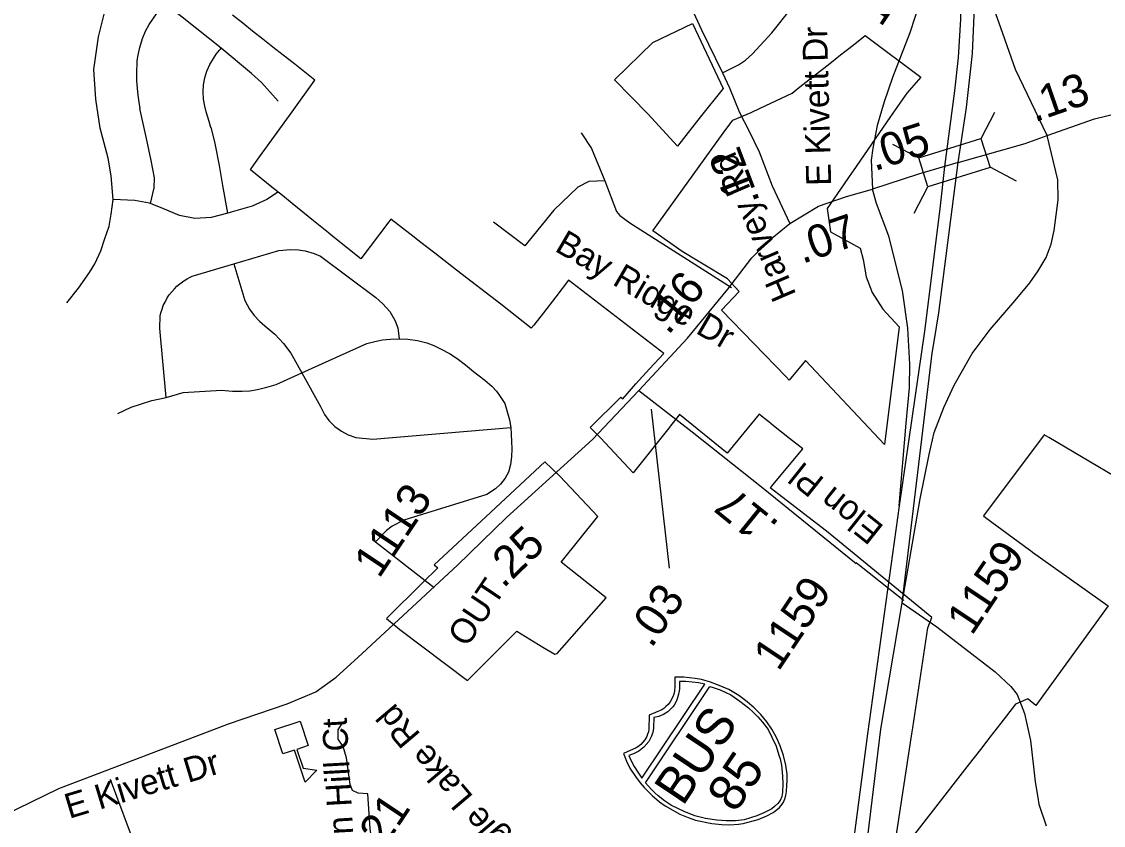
# Model space of a CAD drawing. Extents: x 1715610 to 1720914, y 798298 to 802505.
# Drawn here: x 1715843.1 to 1715932.8, y 799705.3 to 799772 of the extents above; entities that cross this region are included whole.
import ezdxf

# ---------------------------------------------------------------- set-up
doc = ezdxf.new("R2010")
doc.units = 0
doc.layers.add('Default', color=7, linetype='Continuous')

msp = doc.modelspace()

# ---------------------------------------------------------------- linework, layer by layer
at = {"layer": 'Default'}
for p, q in [((1715922.653, 799762.253), (1715923.793, 799764.434)), ((1715915.323, 799761.792), (1715917.505, 799760.651)), ((1715923.389, 799759.904), (1715925.571, 799758.764)), ((1715917.118, 799756.067), (1715918.258, 799758.248)), ((1715895.308, 799739.832), (1715896.801, 799726.656)), ((1715912.301, 799727.126), (1715912.575, 799726.908)), ((1715912.575, 799726.908), (1715915.122, 799724.873)), ((1715915.122, 799724.873), (1715916.162, 799724.046)), ((1715850.485, 799709.163), (1715852.866, 799702.727))]:
    msp.add_line(p, q, dxfattribs=at)
for points in [[(1715916.931, 799795.971), (1715918.231, 799790.214), (1715918.601, 799787.359), (1715918.855, 799784.198), (1715918.85, 799781.536), (1715918.62, 799778.802), (1715918.185, 799776.072), (1715917.579, 799773.575), (1715916.755, 799771.017), (1715915.322, 799767.326), (1715914.615, 799765.296), (1715914.045, 799763.338), (1715913.673, 799761.455), (1715913.548, 799760.472), (1715913.653, 799758.062)], [(1715916.931, 799795.971), (1715918.218, 799792.643), (1715919.104, 799789.694), (1715919.808, 799786.664), (1715920.315, 799783.813), (1715920.689, 799780.429), (1715920.872, 799777.682), (1715920.888, 799775.907), (1715920.949, 799772.149), (1715920.747, 799768.98), (1715920.454, 799766.229), (1715919.623, 799759.945)], [(1715901.218, 799767.705), (1715902.563, 799768.366), (1715903.142, 799768.759), (1715903.705, 799769.28), (1715905.315, 799771.027), (1715908.232, 799774.726), (1715912.149, 799779.787), (1715917.636, 799786.799)], [(1715928.127, 799762.517), (1715925.502, 799767.976), (1715924.286, 799771.426), (1715923.505, 799773.667), (1715922.518, 799778.962), (1715922.026, 799782.342), (1715921.227, 799785.75)], [(1715896.498, 799777.978), (1715897.86, 799774.844), (1715899.478, 799771.274), (1715901.218, 799767.705)], [(1715850.734, 799757.218), (1715850.559, 799759.171), (1715850.308, 799760.644), (1715849.649, 799763.11), (1715849.277, 799765.522), (1715849.136, 799767.988), (1715849.51, 799770.692), (1715850.115, 799773.137), (1715850.84, 799774.885), (1715851.549, 799776.047)], [(1715920.77, 799760.288), (1715921.448, 799764.84), (1715921.947, 799769.304), (1715922.133, 799773.741), (1715922.018, 799775.69)], [(1715852.97, 799764.755), (1715852.87, 799765.283), (1715852.795, 799765.87), (1715852.734, 799766.447), (1715852.7, 799767.052), (1715852.686, 799767.667), (1715852.693, 799767.986), (1715852.705, 799768.311), (1715852.726, 799768.683), (1715852.78, 799769.059), (1715852.925, 799769.82), (1715853.157, 799770.567), (1715853.402, 799771.149), (1715853.706, 799771.718), (1715854.068, 799772.234), (1715854.331, 799772.608), (1715854.933, 799773.497)], [(1715859.683, 799769.749), (1715856.435, 799772.315), (1715854.933, 799773.497)], [(1715888.474, 799750.521), (1715887.419, 799749.153), (1715886.391, 799747.823), (1715885.589, 799746.783), (1715885.383, 799746.531), (1715882.86, 799748.52), (1715879.195, 799751.347), (1715877.381, 799752.757), (1715876.124, 799753.736), (1715875.677, 799754.084), (1715873.744, 799755.587), (1715873.564, 799755.348), (1715871.264, 799752.281), (1715868.807, 799754.263), (1715868.567, 799754.456), (1715867.334, 799755.451), (1715865.562, 799756.879), (1715864.755, 799757.531), (1715863.876, 799758.24), (1715862.095, 799759.678), (1715862.196, 799759.819), (1715862.86, 799760.742), (1715865.553, 799764.482), (1715867.439, 799767.103), (1715866.478, 799767.864), (1715865.64, 799768.526), (1715864.81, 799769.18), (1715863.969, 799769.844), (1715863.128, 799770.508), (1715862.288, 799771.172), (1715861.464, 799771.825), (1715860.625, 799772.485)], [(1715888.474, 799750.521), (1715887.419, 799749.153), (1715886.391, 799747.823), (1715885.589, 799746.783), (1715885.383, 799746.531), (1715882.86, 799748.52), (1715879.195, 799751.347), (1715877.381, 799752.757), (1715876.124, 799753.736), (1715875.677, 799754.084), (1715873.744, 799755.587), (1715873.564, 799755.348), (1715871.264, 799752.281), (1715868.807, 799754.263), (1715868.567, 799754.456), (1715867.334, 799755.451), (1715865.562, 799756.879), (1715864.755, 799757.531), (1715863.876, 799758.24), (1715862.095, 799759.678), (1715862.196, 799759.819), (1715862.86, 799760.742), (1715865.553, 799764.482), (1715867.439, 799767.103), (1715866.478, 799767.864), (1715865.64, 799768.526), (1715864.81, 799769.18), (1715863.969, 799769.844), (1715863.128, 799770.508), (1715862.288, 799771.172), (1715861.464, 799771.825), (1715860.625, 799772.485)], [(1715898.752, 799771.784), (1715901.269, 799766.415), (1715899.381, 799764.031), (1715897.491, 799761.642), (1715897.481, 799761.655), (1715895.063, 799764.278), (1715892.286, 799767.131), (1715895.465, 799770.215), (1715898.752, 799771.784)], [(1715898.752, 799771.784), (1715901.269, 799766.415), (1715899.381, 799764.031), (1715897.491, 799761.642), (1715897.481, 799761.655), (1715895.063, 799764.278), (1715892.286, 799767.131), (1715895.465, 799770.215), (1715898.752, 799771.784)], [(1715913.158, 799770.733), (1715917.664, 799767.353), (1715916.511, 799766.012), (1715915.155, 799764.08), (1715911.994, 799759.505), (1715911.977, 799759.481), (1715911.675, 799759.045), (1715911.302, 799758.502), (1715909.89, 799756.461), (1715910.182, 799754.538), (1715910.485, 799754.368), (1715912.634, 799753.165), (1715912.874, 799752.229), (1715912.983, 799751.597), (1715913.123, 799750.787), (1715913.629, 799749.499), (1715914.503, 799748.119), (1715915.871, 799746.654), (1715914.645, 799736.907), (1715908.094, 799743.853), (1715906.763, 799742.245), (1715906.499, 799742.516), (1715901.135, 799748.034), (1715902.6, 799749.585), (1715901.652, 799750.622), (1715899.612, 799751.847), (1715899.21, 799752.087), (1715897.874, 799752.889), (1715895.449, 799754.607), (1715901.269, 799762.702), (1715902.079, 799763.792), (1715903.604, 799764.427), (1715904.336, 799764.772), (1715906.991, 799766.027), (1715907.499, 799766.426), (1715908.524, 799767.232), (1715910.123, 799768.491), (1715911.016, 799769.195), (1715912.054, 799770.012), (1715913.06, 799770.805), (1715913.129, 799770.752), (1715913.158, 799770.733)], [(1715913.158, 799770.733), (1715917.664, 799767.353), (1715916.511, 799766.012), (1715915.155, 799764.08), (1715911.994, 799759.505), (1715911.977, 799759.481), (1715911.675, 799759.045), (1715911.302, 799758.502), (1715909.89, 799756.461), (1715910.182, 799754.538), (1715910.485, 799754.368), (1715912.634, 799753.165), (1715912.874, 799752.229), (1715912.983, 799751.597), (1715913.123, 799750.787), (1715913.629, 799749.499), (1715914.503, 799748.119), (1715915.871, 799746.654), (1715914.645, 799736.907), (1715908.094, 799743.853), (1715906.763, 799742.245), (1715906.499, 799742.516), (1715901.135, 799748.034), (1715902.6, 799749.585), (1715901.652, 799750.622), (1715899.612, 799751.847), (1715899.21, 799752.087), (1715897.874, 799752.889), (1715895.449, 799754.607), (1715901.269, 799762.702), (1715902.079, 799763.792), (1715903.604, 799764.427), (1715904.336, 799764.772), (1715906.991, 799766.027), (1715907.499, 799766.426), (1715908.524, 799767.232), (1715910.123, 799768.491), (1715911.016, 799769.195), (1715912.054, 799770.012), (1715913.06, 799770.805), (1715913.129, 799770.752), (1715913.158, 799770.733)], [(1715858.815, 799763.185), (1715858.681, 799763.661), (1715858.446, 799764.462), (1715858.311, 799764.946), (1715858.21, 799765.536), (1715858.184, 799766.123), (1715858.213, 799766.722), (1715858.328, 799767.303), (1715858.495, 799767.858), (1715858.734, 799768.392), (1715859.033, 799768.898), (1715859.273, 799769.248), (1715859.539, 799769.584), (1715859.614, 799769.664), (1715859.683, 799769.749)], [(1715864.413, 799765.36), (1715863.034, 799766.914), (1715862.188, 799767.64), (1715859.683, 799769.749)], [(1715901.218, 799767.705), (1715901.81, 799766.465), (1715902.639, 799764.429), (1715903.408, 799762.934), (1715904.259, 799761.151), (1715905.332, 799758.33), (1715906.801, 799755.214)], [(1715853.816, 799756.867), (1715854.122, 799758.186), (1715854.147, 799758.994), (1715853.881, 799760.444), (1715853.484, 799762.261), (1715852.95, 799764.748)], [(1715928.127, 799762.517), (1715932.061, 799763.882), (1715935.353, 799764.685)], [(1715860.223, 799756.082), (1715859.816, 799758.367), (1715859.549, 799760.021), (1715859.188, 799761.846), (1715858.859, 799763.198)], [(1715889.518, 799762.729), (1715890.383, 799761.433), (1715891.469, 799758.75)], [(1715916.13, 799723.773), (1715917.613, 799732.384), (1715918.357, 799736.062), (1715918.777, 799737.884), (1715919.573, 799739.957), (1715920.429, 799741.813), (1715921.915, 799744.431), (1715923.401, 799746.429), (1715925.487, 799748.838), (1715926.705, 799750.304), (1715927.396, 799751.292), (1715928.047, 799752.397), (1715928.465, 799753.509), (1715928.72, 799754.642), (1715929.059, 799757.184), (1715929.014, 799758.843), (1715928.127, 799762.517)], [(1715920.77, 799760.288), (1715926.323, 799761.858), (1715928.127, 799762.517)], [(1715919.623, 799759.945), (1715917.478, 799759.308), (1715913.653, 799758.062)], [(1715919.623, 799759.945), (1715919.234, 799756.444), (1715917.98, 799746.295), (1715915.871, 799731.817)], [(1715916.13, 799723.773), (1715918.602, 799744.478), (1715918.781, 799745.45), (1715919.152, 799747.802), (1715920.77, 799760.288)], [(1715920.77, 799760.288), (1715919.623, 799759.945)], [(1715891.469, 799758.75), (1715890.15, 799758.707), (1715889.245, 799758.226), (1715887.246, 799756.316), (1715884.84, 799753.372), (1715882.253, 799755.323)], [(1715891.469, 799758.75), (1715892.449, 799756.219), (1715892.727, 799755.889), (1715893.545, 799755.273), (1715901.983, 799749.907)], [(1715906.801, 799755.214), (1715909.179, 799756.643), (1715911.495, 799757.448), (1715913.653, 799758.062)], [(1715915.871, 799731.817), (1715916.451, 799738.656), (1715916.722, 799741.584), (1715916.746, 799743.567), (1715916.581, 799746.551), (1715916.157, 799749.678), (1715915.011, 799754.162), (1715913.992, 799756.887), (1715913.653, 799758.062)], [(1715846.884, 799748.653), (1715847.862, 799749.869), (1715848.777, 799751.151), (1715849.214, 799751.889), (1715849.692, 799752.943), (1715850.001, 799753.897), (1715850.391, 799755.01), (1715850.571, 799755.99), (1715850.734, 799757.218)], [(1715853.816, 799756.867), (1715853.749, 799756.898), (1715852.526, 799757.125), (1715850.734, 799757.218)], [(1715864.334, 799757.78), (1715863.468, 799757.195), (1715862.251, 799756.668), (1715860.5, 799756.158), (1715860.223, 799756.082)], [(1715860.223, 799756.082), (1715858.858, 799755.704), (1715857.495, 799755.621), (1715856.229, 799755.883), (1715854.837, 799756.471), (1715853.816, 799756.867)], [(1715894.283, 799741.379), (1715898.339, 799745.714), (1715901.66, 799749.762), (1715903.649, 799752.363), (1715905.31, 799754.005), (1715906.801, 799755.214)], [(1715860.725, 799751.866), (1715864.464, 799752.975), (1715865.416, 799753.074), (1715866.084, 799753.046), (1715866.647, 799752.957), (1715867.386, 799752.744), (1715867.912, 799752.516), (1715872.485, 799749.092), (1715873.084, 799748.56), (1715873.651, 799747.932), (1715874.084, 799747.204), (1715874.312, 799746.57), (1715874.431, 799745.65)], [(1715855.122, 799740.803), (1715854.595, 799746.514), (1715854.63, 799747.564), (1715854.685, 799747.808), (1715854.778, 799748.11), (1715854.882, 799748.413), (1715855.026, 799748.699), (1715855.209, 799749.045), (1715855.381, 799749.312), (1715855.58, 799749.565), (1715855.797, 799749.799), (1715856.017, 799750.022), (1715856.262, 799750.227), (1715856.573, 799750.467), (1715856.85, 799750.632), (1715857.06, 799750.74), (1715857.273, 799750.843), (1715860.725, 799751.866)], [(1715860.725, 799751.866), (1715861.636, 799748.835), (1715862.028, 799748.108), (1715862.418, 799747.579), (1715862.845, 799747.12), (1715863.307, 799746.735), (1715864.118, 799746.055), (1715864.847, 799745.267), (1715865.439, 799744.477), (1715866.355, 799742.827)], [(1715915.301, 799702.212), (1715916.919, 799712.92), (1715916.993, 799713.404), (1715918.249, 799721.71), (1715918.583, 799722.569), (1715909.858, 799729.728), (1715906.143, 799732.567), (1715905.288, 799733.221), (1715905.18, 799733.304), (1715905.285, 799733.429), (1715907.871, 799736.547), (1715906.782, 799737.41), (1715905.461, 799738.455), (1715905.064, 799738.769), (1715904.602, 799739.134), (1715904.267, 799739.401), (1715904.133, 799739.235), (1715901.623, 799736.179), (1715897.654, 799739.381), (1715896.922, 799738.442), (1715896.891, 799738.403), (1715893.81, 799734.56), (1715891.114, 799737.444), (1715890.267, 799738.322), (1715892.806, 799740.827), (1715892.975, 799740.688), (1715894.038, 799741.942), (1715895.187, 799743.165), (1715896.357, 799744.447), (1715888.474, 799750.521)], [(1715915.301, 799702.212), (1715916.919, 799712.92), (1715916.993, 799713.404), (1715918.249, 799721.71), (1715918.583, 799722.569), (1715909.858, 799729.728), (1715906.143, 799732.567), (1715905.288, 799733.221), (1715905.18, 799733.304), (1715905.285, 799733.429), (1715907.871, 799736.547), (1715906.782, 799737.41), (1715905.461, 799738.455), (1715905.064, 799738.769), (1715904.602, 799739.134), (1715904.267, 799739.401), (1715904.133, 799739.235), (1715901.623, 799736.179), (1715897.654, 799739.381), (1715896.922, 799738.442), (1715896.891, 799738.403), (1715893.81, 799734.56), (1715891.114, 799737.444), (1715890.267, 799738.322), (1715892.806, 799740.827), (1715892.975, 799740.688), (1715894.038, 799741.942), (1715895.187, 799743.165), (1715896.357, 799744.447), (1715888.474, 799750.521)], [(1715866.355, 799742.827), (1715871.752, 799745.28), (1715872.422, 799745.45), (1715873.055, 799745.563), (1715873.702, 799745.637), (1715874.431, 799745.65)], [(1715874.431, 799745.65), (1715875.146, 799745.619), (1715875.943, 799745.527), (1715876.732, 799745.34), (1715877.315, 799745.094), (1715877.868, 799744.842), (1715878.654, 799744.426), (1715879.338, 799743.949), (1715879.924, 799743.501), (1715880.604, 799742.948), (1715881.523, 799742.238), (1715882.105, 799741.731), (1715882.488, 799741.317), (1715882.813, 799740.871), (1715883.182, 799740.31), (1715883.418, 799739.527), (1715883.583, 799738.942), (1715883.691, 799738.32)], [(1715855.122, 799740.803), (1715856.525, 799741.199), (1715859.708, 799741.397), (1715860.627, 799741.312), (1715861.42, 799741.308), (1715862.059, 799741.361), (1715862.7, 799741.463), (1715863.47, 799741.641), (1715864.233, 799741.886), (1715866.355, 799742.827)], [(1715866.355, 799742.827), (1715867.904, 799740.053), (1715868.248, 799739.378), (1715868.608, 799738.889), (1715869.097, 799738.398), (1715869.65, 799737.992), (1715870.192, 799737.704), (1715870.833, 799737.481), (1715872.25, 799737.351), (1715883.691, 799738.32)], [(1715831.511, 799700.228), (1715832.343, 799700.997), (1715833.678, 799702.12), (1715835.827, 799703.332), (1715846.225, 799708.386), (1715860.298, 799713.746), (1715865.134, 799715.396), (1715867.525, 799716.402), (1715869.207, 799717.624), (1715871.018, 799719.248), (1715879.252, 799726.887), (1715883.318, 799730.856), (1715890.439, 799737.318), (1715894.283, 799741.379)], [(1715894.283, 799741.379), (1715898.714, 799737.954), (1715904.46, 799733.397), (1715912.313, 799727.031)], [(1715851.121, 799739.476), (1715852.222, 799739.983), (1715853.922, 799740.543), (1715855.122, 799740.803)], [(1715883.691, 799738.32), (1715883.722, 799737.763), (1715883.77, 799736.543), (1715883.748, 799735.884), (1715883.664, 799735.233), (1715883.503, 799734.612), (1715883.226, 799734.117), (1715882.825, 799733.62), (1715882.417, 799733.225), (1715881.698, 799732.758), (1715874.83, 799730.635), (1715873.863, 799730.143), (1715873.37, 799729.767), (1715872.479, 799728.845), (1715877.334, 799725.046)], [(1715937.144, 799732.239), (1715928.264, 799737.476), (1715927.896, 799737.693), (1715922.849, 799730.974), (1715923.016, 799730.85), (1715926.664, 799728.176), (1715926.718, 799728.137), (1715926.929, 799727.986), (1715933.188, 799723.524), (1715927.183, 799715.276), (1715926.567, 799715.78), (1715926.53, 799715.811), (1715925.514, 799715.375), (1715924.297, 799713.808), (1715923.393, 799712.64), (1715923.126, 799712.298), (1715922.605, 799711.627), (1715921.671, 799710.423), (1715915.324, 799702.242)], [(1715937.144, 799732.239), (1715928.264, 799737.476), (1715927.896, 799737.693), (1715922.849, 799730.974), (1715923.016, 799730.85), (1715926.664, 799728.176), (1715926.718, 799728.137), (1715926.929, 799727.986), (1715933.188, 799723.524), (1715927.183, 799715.276), (1715926.567, 799715.78), (1715926.53, 799715.811), (1715925.514, 799715.375), (1715924.297, 799713.808), (1715923.393, 799712.64), (1715923.126, 799712.298), (1715922.605, 799711.627), (1715921.671, 799710.423), (1715915.324, 799702.242)], [(1715884.182, 799721.421), (1715886.338, 799720.09), (1715887.318, 799719.512), (1715887.516, 799719.572), (1715891.575, 799724.184), (1715887.858, 799727.143), (1715890.906, 799730.942), (1715887.754, 799734.266), (1715886.508, 799735.46), (1715881.623, 799730.913), (1715877.325, 799726.911), (1715877.644, 799726.664), (1715876.402, 799725.451), (1715873.38, 799722.488), (1715874.481, 799721.574), (1715880.081, 799717.332), (1715884.182, 799721.421)], [(1715884.182, 799721.421), (1715886.338, 799720.09), (1715887.318, 799719.512), (1715887.516, 799719.572), (1715891.575, 799724.184), (1715887.858, 799727.143), (1715890.906, 799730.942), (1715887.754, 799734.266), (1715886.508, 799735.46), (1715881.623, 799730.913), (1715877.325, 799726.911), (1715877.644, 799726.664), (1715876.402, 799725.451), (1715873.38, 799722.488), (1715874.481, 799721.574), (1715880.081, 799717.332), (1715884.182, 799721.421)], [(1715915.871, 799731.817), (1715913.254, 799712.929), (1715912.036, 799703.651), (1715910.722, 799692.585), (1715909.75, 799685.229), (1715908.492, 799673.762), (1715908.042, 799669.677), (1715907.922, 799666.669)], [(1715916.162, 799724.046), (1715916.267, 799723.964)], [(1715909.158, 799665.063), (1715909.158, 799668.282), (1715909.483, 799674.296), (1715910.261, 799679.353), (1715910.993, 799685.964), (1715911.722, 799691.706), (1715914.337, 799713.304), (1715916.13, 799723.773)], [(1715916.13, 799723.773), (1715918.993, 799721.79), (1715923.813, 799718.06), (1715925.135, 799716.85), (1715925.659, 799716.173), (1715926.255, 799714.605), (1715926.752, 799712.37), (1715926.993, 799710.168), (1715927.151, 799708.949), (1715927.369, 799707.637), (1715927.436, 799707.089), (1715928.05, 799705.287)], [(1715874.548, 799699.846), (1715874.539, 799699.851), (1715873.828, 799700.514), (1715873.058, 799701.549), (1715872.582, 799702.48), (1715872.259, 799703.488), (1715872.023, 799705.033), (1715871.827, 799707.931), (1715871.027, 799707.986), (1715870.559, 799708.224), (1715870.368, 799708.709), (1715870.068, 799710.928), (1715869.792, 799711.868), (1715869.364, 799712.472), (1715869.372, 799713.255), (1715869.776, 799713.897)]]:
    msp.add_lwpolyline(points, dxfattribs=at)
for points in [[(1715917.505, 799760.651), (1715922.649, 799762.264), (1715923.403, 799759.861), (1715918.258, 799758.248)], [(1715906.179, 799707.077), (1715906.277, 799707.259), (1715906.386, 799707.52), (1715906.463, 799707.793), (1715906.521, 799708.123), (1715906.564, 799708.639), (1715906.589, 799709.061), (1715906.589, 799709.568), (1715906.476, 799710.327), (1715906.295, 799711.129), (1715906.012, 799711.92), (1715905.709, 799712.601), (1715905.304, 799713.293), (1715904.908, 799713.909), (1715904.399, 799714.53), (1715903.865, 799715.071), (1715903.263, 799715.568), (1715902.577, 799716.09), (1715901.739, 799716.58), (1715900.822, 799716.991), (1715900.221, 799717.203), (1715899.474, 799717.414), (1715898.974, 799717.514), (1715898.027, 799717.602), (1715897.265, 799717.621), (1715897.282, 799716.897), (1715897.238, 799716.462), (1715897.195, 799716.207), (1715897.099, 799715.979), (1715896.896, 799715.578), (1715896.73, 799715.352), (1715896.536, 799715.169), (1715896.374, 799715.013), (1715896.201, 799714.913), (1715895.149, 799714.46), (1715895.13, 799713.313), (1715895.095, 799713.094), (1715895.016, 799712.898), (1715894.951, 799712.702), (1715894.782, 799712.419), (1715894.635, 799712.214), (1715894.453, 799712.026), (1715894.304, 799711.88), (1715894.085, 799711.751), (1715893.022, 799711.282), (1715893.273, 799710.651), (1715893.557, 799710.081), (1715894.02, 799709.369), (1715894.408, 799708.86), (1715894.739, 799708.46), (1715895.396, 799707.802), (1715896.005, 799707.282), (1715896.463, 799706.956), (1715897.686, 799706.261), (1715898.393, 799705.972), (1715898.982, 799705.767), (1715900.356, 799705.472), (1715901.181, 799705.389), (1715901.804, 799705.376), (1715902.556, 799705.437), (1715902.932, 799705.492), (1715904.182, 799705.828), (1715904.913, 799706.121), (1715905.436, 799706.397), (1715905.649, 799706.549), (1715905.95, 799706.807)], [(1715893.462, 799711.128), (1715893.635, 799710.725), (1715893.894, 799710.219), (1715894.2, 799709.749), (1715894.547, 799709.246), (1715899.771, 799717.044), (1715899.244, 799717.134), (1715898.707, 799717.212), (1715898.199, 799717.257), (1715897.673, 799717.25), (1715897.656, 799716.628), (1715897.594, 799716.209), (1715897.51, 799715.894), (1715897.414, 799715.644), (1715897.216, 799715.291), (1715897.106, 799715.146), (1715896.686, 799714.748), (1715896.344, 799714.518), (1715895.941, 799714.351), (1715895.547, 799714.261), (1715895.507, 799713.392), (1715895.445, 799713.037), (1715895.314, 799712.668), (1715895.127, 799712.294), (1715894.713, 799711.801), (1715894.29, 799711.48), (1715893.863, 799711.246)], [(1715900.187, 799716.833), (1715900.463, 799716.769), (1715901.029, 799716.557), (1715901.446, 799716.365), (1715901.921, 799716.137), (1715902.65, 799715.617), (1715903.395, 799715.066), (1715903.804, 799714.69), (1715904.155, 799714.319), (1715904.529, 799713.881), (1715905.001, 799713.263), (1715905.326, 799712.629), (1715905.661, 799711.885), (1715905.905, 799711.16), (1715906.001, 799710.851), (1715906.124, 799710.305), (1715906.202, 799709.41), (1715906.235, 799708.772), (1715906.195, 799708.061), (1715906.137, 799707.726), (1715905.999, 799707.382), (1715905.815, 799707.146), (1715905.534, 799706.899), (1715905.305, 799706.701), (1715904.661, 799706.361), (1715904.085, 799706.123), (1715903.014, 799705.798), (1715902.301, 799705.715), (1715901.527, 799705.708), (1715900.767, 799705.749), (1715899.819, 799705.884), (1715898.935, 799706.123), (1715898.038, 799706.468), (1715897.007, 799706.985), (1715896.418, 799707.36), (1715895.884, 799707.768), (1715895.628, 799708.017), (1715895.312, 799708.331), (1715894.848, 799708.847)], [(1715866.234, 799713.961), (1715866.901, 799711.939), (1715865.95, 799711.625), (1715866.462, 799710.074), (1715867.599, 799709.894), (1715866.628, 799708.905), (1715865.752, 799711.56), (1715864.801, 799711.246), (1715864.134, 799713.269)]]:
    msp.add_lwpolyline(points, close=True, dxfattribs=at)

# ---------------------------------------------------------------- texts
for s, height, rotation, p in [('1353', 2.7188, 56.20506, (1715914.353, 799771.43)), ('E Kivett Dr', 2.06625, 91.53092, (1715910.24, 799758.364)), ('.13', 2.7188, 19.13198, (1715927.08, 799763.593)), ('.05', 2.7188, 18.03798, (1715913.821, 799759.546)), ('.12', 2.7188, 110.8303, (1715904.363, 799757.053)), ('Harvey Rd', 2.0663, 113.34384, (1715907.368, 799749.327)), ('.07', 2.7188, 19.16258, (1715907.841, 799751.861)), ('Bay Ridge Dr', 2.06625, 329.77934, (1715887.239, 799752.985)), ('.16', 2.7188, 50.64053, (1715896.731, 799745.897)), ('Elon Pl', 2.0663, 141.45656, (1715914.7, 799730.086)), ('1113', 2.7188, 56.20506, (1715872.76, 799725.717)), ('.17', 2.7188, 140.96642, (1715906.036, 799730.37)), ('.25', 2.7188, 44.30386, (1715883.058, 799724.903)), ('1159', 2.7188, 56.20506, (1715921.894, 799720.982)), ('OUT', 2.0663, 56.20506, (1715880.044, 799720.006)), ('1159', 2.7188, 56.20506, (1715905.864, 799718.02)), ('.03', 2.7188, 55.42098, (1715895.335, 799719.943)), ('Triangle Lake Rd', 2.06625, 130.26838, (1715887.593, 799699.499)), ('BUS', 3.045, 56.20506, (1715897.939, 799706.849)), ('Union Hill Ct', 2.06625, 93.23093, (1715870.949, 799698.938)), ('85', 3.045, 56.20506, (1715902.298, 799706.271)), ('E Kivett Dr', 2.06625, 16.80254, (1715847.079, 799705.863)), ('1321', 2.7188, 56.20506, (1715870.945, 799700.043))]:
    msp.add_text(s, height=height, rotation=rotation, dxfattribs=at).set_placement(p)

doc.saveas('drawing.dxf')
